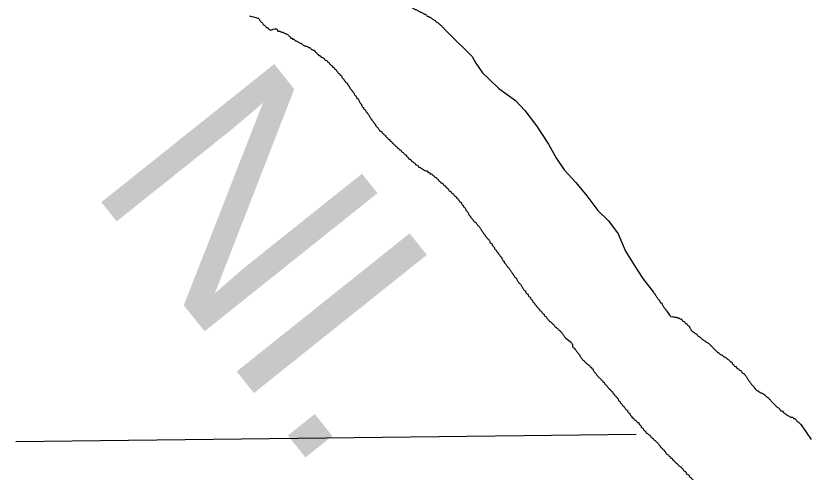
# Model space of a CAD drawing. Extents: x 813775 to 1157140, y 1757555 to 1979907.
# Drawn here: x 1042993 to 1046786, y 1800960 to 1803137 of the extents above; entities that cross this region are included whole.
import ezdxf

# ---------------------------------------------------------------- set-up
doc = ezdxf.new("R2010")
doc.units = 0
doc.layers.add('Level 5', color=7, linetype='Continuous')
doc.layers.add('Level 9', color=7, linetype='Continuous')

msp = doc.modelspace()

# ---------------------------------------------------------------- linework, layer by layer
at = {"layer": 'Level 5'}
msp.add_lwpolyline([(1042992.7, 1801105.3), (1045951.7, 1801140.7)], dxfattribs=at)
at = {"layer": 'Level 9'}
for points in [[(1045033.5, 1803077.2), (1045089.3, 1803021.2), (1045136.1, 1802976.6), (1045169.1, 1802943.5), (1045187.4, 1802911.6), (1045218.2, 1802864.7), (1045251.3, 1802833.9), (1045295.8, 1802790.5), (1045375.6, 1802733.4), (1045421.2, 1802685.5), (1045476, 1802612.4), (1045533, 1802524.5), (1045571.6, 1802456.7), (1045608.1, 1802401.8), (1045664, 1802341.3), (1045716.5, 1802278.5), (1045768.9, 1802208.9), (1045820.3, 1802158.6), (1045865.9, 1802097), (1045901.3, 1802014.8), (1045933.2, 1801963.4), (1045956, 1801925.1)], [(1045956, 1801925.1), (1045986.3, 1801878.6), (1046034.4, 1801818.4)], [(1045642.9, 1801576.5), (1045616.6, 1801596.9)], [(1046739.1, 1801185), (1046786, 1801114.7)]]:
    msp.add_lwpolyline(points, dxfattribs=at)
for points in [[(1044691.3, 1803299.1), (1044696.9, 1803296.3), (1044702.5, 1803293.6), (1044708, 1803288), (1044713.6, 1803285.2), (1044719.2, 1803282.4), (1044724.8, 1803279.6), (1044730.4, 1803274), (1044735.9, 1803271.2), (1044741.5, 1803268.4), (1044747.1, 1803265.6), (1044752.7, 1803262.9), (1044758.3, 1803257.3), (1044763.8, 1803254.5), (1044769.4, 1803251.7), (1044775, 1803246.1), (1044780.6, 1803243.3), (1044786.1, 1803240.5), (1044791.7, 1803237.7), (1044797.3, 1803232.2), (1044802.9, 1803229.4), (1044808.5, 1803223.8), (1044814, 1803221), (1044819.6, 1803218.2), (1044825.2, 1803215.4), (1044828, 1803209.8), (1044833.6, 1803207), (1044836.4, 1803201.5), (1044841.9, 1803201.5), (1044847.5, 1803195.9), (1044853.1, 1803193.1), (1044858.7, 1803187.5), (1044864.3, 1803184.7), (1044869.8, 1803181.9), (1044875.4, 1803179.1), (1044881, 1803176.3), (1044886.6, 1803173.6), (1044892.1, 1803170.8), (1044897.7, 1803168), (1044903.3, 1803165.2), (1044908.9, 1803162.4), (1044914.5, 1803159.6), (1044920, 1803156.8), (1044925.6, 1803154), (1044931.2, 1803151.2), (1044936.8, 1803148.4), (1044942.4, 1803145.6), (1044947.9, 1803142.9), (1044953.5, 1803137.3), (1044959.1, 1803134.5), (1044964.7, 1803131.7), (1044970.2, 1803128.9), (1044975.8, 1803126.1), (1044981.4, 1803120.5), (1044987, 1803117.7), (1044992.6, 1803114.9), (1044995.3, 1803109.4), (1045000.9, 1803106.6), (1045006.5, 1803103.8), (1045012.1, 1803098.2), (1045017.7, 1803092.6), (1045023.2, 1803089.8), (1045026, 1803084.3), (1045031.6, 1803081.5), (1045033.5, 1803077.2)], [(1044106.9, 1803136.8), (1044146.6, 1803126.7), (1044152.1, 1803123.9), (1044154.9, 1803118.3), (1044157.7, 1803112.7), (1044163.3, 1803107.1), (1044168.9, 1803101.6), (1044171.7, 1803096), (1044177.3, 1803093.2), (1044182.8, 1803087.6), (1044188.4, 1803082), (1044194, 1803079.2), (1044199.6, 1803073.6), (1044205.1, 1803070.9), (1044209.1, 1803068.9)], [(1044209.1, 1803068.9), (1044240.2, 1803070.2), (1044242.9, 1803064.7), (1044248.5, 1803064.7), (1044254.1, 1803061.9), (1044259.7, 1803059.1), (1044265.3, 1803059.1), (1044270.8, 1803056.3), (1044276.4, 1803053.5), (1044282, 1803050.7), (1044287.6, 1803047.9), (1044293.2, 1803045.1), (1044295.9, 1803039.5), (1044301.5, 1803036.7), (1044304.3, 1803031.2), (1044309.9, 1803031.2), (1044312.7, 1803025.6), (1044318.3, 1803025.6), (1044323.8, 1803020), (1044329.4, 1803017.2), (1044335, 1803014.4), (1044340.6, 1803011.6), (1044346.1, 1803008.8), (1044351.7, 1803006), (1044357.3, 1803003.3), (1044362.9, 1802997.7), (1044368.5, 1802994.9), (1044374, 1802992.1), (1044379.6, 1802992.1), (1044385.2, 1802989.3), (1044390.8, 1802986.5), (1044396.4, 1802983.7), (1044401.9, 1802978.1), (1044407.5, 1802975.3), (1044413.1, 1802972.6), (1044418.7, 1802969.8), (1044421.5, 1802964.2), (1044427, 1802961.4), (1044429.8, 1802955.8), (1044435.4, 1802953), (1044438.2, 1802947.4), (1044443.8, 1802947.4), (1044446.6, 1802941.9), (1044452.1, 1802939.1), (1044457.7, 1802936.3), (1044463.3, 1802933.5), (1044466.1, 1802927.9), (1044471.7, 1802925.1), (1044477.2, 1802922.3), (1044480, 1802916.7), (1044485.6, 1802914), (1044488.4, 1802908.4), (1044494, 1802905.6), (1044496.8, 1802900), (1044502.3, 1802897.2), (1044505.1, 1802891.6), (1044510.7, 1802888.8), (1044513.5, 1802883.3), (1044519.1, 1802880.5), (1044521.9, 1802874.9), (1044527.5, 1802869.3), (1044530.2, 1802863.7), (1044535.8, 1802860.9), (1044538.6, 1802855.4), (1044544.2, 1802852.6), (1044547, 1802847), (1044549.8, 1802841.4), (1044555.3, 1802835.8), (1044558.1, 1802830.2), (1044563.7, 1802824.7), (1044566.5, 1802819.1), (1044572.1, 1802816.3), (1044574.9, 1802810.7), (1044577.7, 1802805.1), (1044583.2, 1802799.5), (1044586, 1802794), (1044588.8, 1802788.4), (1044594.4, 1802782.8), (1044597.2, 1802777.2), (1044602.8, 1802771.6), (1044605.6, 1802766.1), (1044608.3, 1802760.5), (1044613.9, 1802754.9), (1044616.7, 1802749.3), (1044619.5, 1802743.7), (1044625.1, 1802740.9), (1044627.9, 1802735.4), (1044630.7, 1802729.8), (1044633.4, 1802724.2), (1044636.2, 1802718.6), (1044641.8, 1802715.8)], [(1044641.8, 1802715.8), (1044641.8, 1802710.2), (1044644.6, 1802704.7), (1044650.2, 1802699.1), (1044653, 1802693.5), (1044658.6, 1802687.9), (1044661.3, 1802682.3), (1044666.9, 1802676.7), (1044669.7, 1802671.2), (1044675.3, 1802665.6), (1044678.1, 1802660), (1044680.9, 1802654.4), (1044683.7, 1802648.8), (1044689.2, 1802643.3), (1044692, 1802637.7), (1044697.6, 1802632.1), (1044700.4, 1802626.5), (1044706, 1802620.9), (1044708.8, 1802615.4), (1044711.5, 1802609.8), (1044717.1, 1802604.2), (1044722.7, 1802598.6), (1044725.5, 1802593), (1044731.1, 1802587.4), (1044736.7, 1802584.7), (1044739.4, 1802579.1), (1044745, 1802576.3), (1044747.8, 1802570.7), (1044753.4, 1802567.9), (1044756.2, 1802562.3), (1044761.8, 1802556.8), (1044767.3, 1802554), (1044770.1, 1802548.4), (1044775.7, 1802545.6), (1044778.5, 1802540), (1044784.1, 1802537.2), (1044786.9, 1802531.6), (1044792.4, 1802528.8), (1044795.2, 1802523.3), (1044800.8, 1802520.5), (1044803.6, 1802514.9), (1044809.2, 1802512.1), (1044812, 1802506.5), (1044817.5, 1802503.7), (1044823.1, 1802498.1), (1044828.7, 1802495.4), (1044831.5, 1802489.8), (1044837.1, 1802487), (1044842.6, 1802481.4), (1044848.2, 1802475.8), (1044853.8, 1802473), (1044856.6, 1802467.5), (1044862.2, 1802461.9), (1044865, 1802456.3), (1044870.5, 1802453.5), (1044876.1, 1802450.7), (1044878.9, 1802445.1), (1044884.5, 1802442.3), (1044890.1, 1802436.8), (1044895.6, 1802434), (1044898.4, 1802428.4), (1044904, 1802425.6), (1044909.6, 1802422.8), (1044912.4, 1802417.2), (1044918, 1802414.4), (1044923.5, 1802411.6), (1044929.1, 1802408.8), (1044934.7, 1802403.3), (1044940.3, 1802400.5), (1044945.8, 1802397.7), (1044951.4, 1802397.7), (1044957, 1802394.9), (1044959.8, 1802389.3), (1044965.4, 1802389.3), (1044968.2, 1802383.7), (1044973.7, 1802383.7), (1044979.3, 1802378.2), (1044984.9, 1802375.4), (1044987.7, 1802369.8), (1044993.3, 1802367), (1044998.8, 1802364.2), (1045001.6, 1802358.6), (1045007.2, 1802355.8), (1045010, 1802350.2), (1045015.6, 1802347.5), (1045018.4, 1802341.9), (1045023.9, 1802339.1), (1045029.5, 1802336.3), (1045032.3, 1802330.7), (1045037.9, 1802327.9), (1045040.7, 1802322.3)], [(1045040.7, 1802322.3), (1045046.3, 1802319.5), (1045049.1, 1802314), (1045054.6, 1802311.2), (1045057.4, 1802305.6), (1045063, 1802300), (1045068.6, 1802297.2), (1045071.4, 1802291.6), (1045076.9, 1802288.8), (1045082.5, 1802283.3), (1045085.3, 1802277.7), (1045090.9, 1802274.9), (1045093.7, 1802269.3), (1045099.3, 1802266.5), (1045102.1, 1802260.9), (1045107.6, 1802255.4), (1045110.4, 1802249.8), (1045116, 1802247), (1045118.8, 1802241.4), (1045121.6, 1802235.8), (1045127.2, 1802230.2), (1045129.9, 1802224.7), (1045135.5, 1802219.1), (1045138.3, 1802213.5), (1045141.1, 1802207.9), (1045146.7, 1802202.3), (1045149.5, 1802196.8), (1045152.3, 1802191.2), (1045155, 1802185.6), (1045160.6, 1802180), (1045163.4, 1802174.4), (1045169, 1802168.9), (1045171.8, 1802163.3), (1045177.4, 1802157.7), (1045182.9, 1802152.1), (1045188.5, 1802149.3), (1045191.3, 1802143.7), (1045194.1, 1802138.2), (1045199.7, 1802135.4), (1045202.5, 1802129.8), (1045208, 1802124.2), (1045210.8, 1802118.6), (1045213.6, 1802113), (1045219.2, 1802107.5), (1045222, 1802101.9), (1045224.8, 1802096.3), (1045230.4, 1802090.7), (1045233.1, 1802085.1), (1045238.7, 1802079.6), (1045241.5, 1802074), (1045247.1, 1802071.2), (1045249.9, 1802065.6), (1045252.7, 1802060), (1045255.5, 1802054.4), (1045261, 1802051.6), (1045263.8, 1802046.1), (1045266.6, 1802040.5), (1045272.2, 1802034.9), (1045275, 1802029.3), (1045277.8, 1802023.7), (1045283.4, 1802018.2), (1045286.1, 1802012.6), (1045291.7, 1802007), (1045294.5, 1802001.4), (1045300.1, 1801995.8), (1045302.9, 1801990.2), (1045308.5, 1801984.7), (1045311.2, 1801979.1), (1045314, 1801973.5), (1045316.8, 1801967.9), (1045322.4, 1801965.1), (1045322.4, 1801959.6), (1045328, 1801954), (1045330.8, 1801948.4), (1045336.4, 1801942.8), (1045339.1, 1801937.2), (1045344.7, 1801934.4), (1045347.5, 1801928.9), (1045350.3, 1801923.3), (1045355.9, 1801917.7), (1045358.7, 1801912.1), (1045361.5, 1801906.5), (1045367, 1801900.9), (1045369.8, 1801895.4), (1045372.6, 1801889.8), (1045378.2, 1801887), (1045381, 1801881.4), (1045383.8, 1801875.8), (1045386.6, 1801870.3), (1045392.1, 1801864.7), (1045394.9, 1801859.1)], [(1045394.9, 1801859.1), (1045400.5, 1801856.3), (1045403.3, 1801850.7), (1045406.1, 1801845.1), (1045408.9, 1801839.6), (1045411.7, 1801834), (1045417.2, 1801828.4), (1045422.8, 1801822.8), (1045425.6, 1801817.2), (1045428.4, 1801811.6), (1045434, 1801808.9), (1045436.8, 1801803.3), (1045439.6, 1801797.7), (1045445.1, 1801794.9), (1045447.9, 1801789.3), (1045450.7, 1801783.7), (1045456.3, 1801778.2), (1045459.1, 1801772.6), (1045464.7, 1801767), (1045467.4, 1801761.4), (1045473, 1801755.8), (1045475.8, 1801750.3), (1045481.4, 1801747.5), (1045484.2, 1801741.9), (1045489.8, 1801736.3), (1045492.6, 1801730.7), (1045498.1, 1801727.9), (1045500.9, 1801722.3), (1045506.5, 1801716.8), (1045512.1, 1801711.2), (1045514.9, 1801705.6), (1045520.4, 1801702.8), (1045523.2, 1801697.2), (1045528.8, 1801691.6), (1045531.6, 1801686.1), (1045537.2, 1801683.3), (1045540, 1801677.7), (1045545.5, 1801674.9), (1045551.1, 1801669.3), (1045556.7, 1801663.7), (1045562.3, 1801658.2), (1045565.1, 1801652.6), (1045570.7, 1801649.8), (1045576.2, 1801644.2), (1045581.8, 1801638.6), (1045587.4, 1801635.8), (1045590.2, 1801630.3), (1045595.8, 1801627.5), (1045598.5, 1801621.9), (1045601.3, 1801616.3), (1045606.9, 1801610.7), (1045609.7, 1801605.1), (1045615.3, 1801599.6), (1045616.6, 1801596.9)], [(1046029.4, 1801823.2), (1046034.4, 1801818.4), (1046037.2, 1801812.8), (1046042.7, 1801807.3), (1046045.5, 1801801.7), (1046048.3, 1801796.1), (1046053.9, 1801790.5), (1046056.7, 1801784.9), (1046062.3, 1801779.3), (1046065.1, 1801773.8), (1046067.8, 1801768.2), (1046073.4, 1801765.4), (1046076.2, 1801759.8), (1046079, 1801754.2), (1046081.8, 1801748.7), (1046087.4, 1801743.1), (1046090.2, 1801737.5), (1046095.7, 1801731.9), (1046098.5, 1801726.3), (1046099.7, 1801724.9)], [(1046099.7, 1801724.9), (1046125.4, 1801701.3), (1046131, 1801701.3), (1046136.6, 1801698.5), (1046142.2, 1801698.5), (1046147.8, 1801695.7), (1046153.3, 1801695.7), (1046158.9, 1801692.9), (1046164.5, 1801690.1), (1046170.1, 1801687.3), (1046172.9, 1801681.7), (1046178.4, 1801679), (1046184, 1801673.4), (1046189.6, 1801667.8), (1046195.2, 1801665), (1046198, 1801659.4), (1046203.6, 1801656.6), (1046206.3, 1801651), (1046209.1, 1801645.5), (1046211.9, 1801639.9), (1046217.5, 1801634.3), (1046223.1, 1801628.7), (1046228.7, 1801625.9), (1046234.2, 1801620.4), (1046239.8, 1801617.6), (1046245.4, 1801612), (1046251, 1801606.4), (1046256.5, 1801603.6), (1046262.1, 1801598), (1046267.7, 1801592.4), (1046273.3, 1801589.7), (1046278.9, 1801586.9), (1046284.4, 1801581.3), (1046290, 1801578.5), (1046295.6, 1801575.7), (1046301.2, 1801570.1), (1046306.8, 1801564.5), (1046312.3, 1801559), (1046317.9, 1801553.4), (1046323.5, 1801547.8), (1046329.1, 1801542.2), (1046334.6, 1801536.6), (1046340.2, 1801531.1), (1046345.8, 1801528.3), (1046351.4, 1801522.7), (1046357, 1801519.9), (1046362.5, 1801517.1), (1046368.1, 1801511.5), (1046373.7, 1801508.7), (1046379.3, 1801505.9), (1046384.9, 1801500.4), (1046390.4, 1801497.6), (1046396, 1801492), (1046401.6, 1801486.4), (1046407.2, 1801483.6), (1046410, 1801478), (1046415.5, 1801472.4), (1046418.3, 1801466.9), (1046423.9, 1801464.1), (1046429.5, 1801461.3), (1046432.3, 1801455.7), (1046437.9, 1801452.9), (1046443.4, 1801447.3), (1046449, 1801444.5), (1046454.6, 1801439), (1046457.4, 1801433.4), (1046463, 1801430.6), (1046468.5, 1801427.8), (1046471.3, 1801422.2), (1046476.9, 1801416.6), (1046479.7, 1801411.1), (1046482.5, 1801405.5), (1046485.3, 1801399.9), (1046490.8, 1801394.3), (1046493.6, 1801388.7), (1046499.2, 1801383.1), (1046502, 1801377.6), (1046507.6, 1801372), (1046513.2, 1801366.4), (1046516, 1801360.8), (1046521.5, 1801355.2), (1046527.1, 1801349.7), (1046532.7, 1801346.9), (1046541.1, 1801341.3), (1046546.6, 1801338.5), (1046552.2, 1801335.7), (1046557.8, 1801332.9), (1046563.4, 1801330.1), (1046566.2, 1801324.5), (1046571.7, 1801321.8), (1046577.3, 1801316.2)], [(1045642.9, 1801576.5), (1045645.7, 1801571), (1045648.5, 1801565.4), (1045648.5, 1801559.8), (1045651.3, 1801554.2), (1045656.8, 1801551.4), (1045659.6, 1801545.8), (1045665.2, 1801540.3), (1045668, 1801534.7), (1045673.6, 1801529.1), (1045676.4, 1801523.5), (1045682, 1801517.9), (1045684.7, 1801512.4), (1045687.5, 1801506.8), (1045693.1, 1801501.2), (1045695.9, 1801495.6), (1045701.5, 1801492.8), (1045704.3, 1801487.2), (1045709.8, 1801484.5), (1045712.6, 1801478.9), (1045718.2, 1801476.1), (1045723.8, 1801470.5), (1045729.4, 1801467.7), (1045732.2, 1801462.1), (1045737.7, 1801459.3), (1045740.5, 1801453.8), (1045746.1, 1801451), (1045746.1, 1801445.4), (1045751.7, 1801439.8), (1045754.5, 1801434.2), (1045760.1, 1801428.6), (1045762.8, 1801423.1), (1045768.4, 1801417.5), (1045774, 1801411.9), (1045779.6, 1801406.3), (1045785.2, 1801400.7), (1045790.7, 1801395.2), (1045793.5, 1801389.6), (1045799.1, 1801386.8), (1045801.9, 1801381.2), (1045807.5, 1801375.6), (1045813, 1801370), (1045815.8, 1801364.5), (1045821.4, 1801358.9), (1045827, 1801353.3), (1045832.6, 1801347.7), (1045838.2, 1801342.1), (1045840.9, 1801336.6), (1045846.5, 1801331), (1045849.3, 1801325.4), (1045854.9, 1801322.6), (1045857.7, 1801317), (1045863.3, 1801311.4), (1045866, 1801305.9), (1045868.8, 1801300.3), (1045874.4, 1801294.7), (1045877.2, 1801289.1), (1045882.8, 1801283.5), (1045885.6, 1801277.9), (1045891.2, 1801275.2), (1045893.9, 1801269.6), (1045899.5, 1801264), (1045902.3, 1801258.4), (1045907.9, 1801255.6), (1045910.7, 1801250), (1045913.5, 1801244.5), (1045919, 1801241.7), (1045921.8, 1801236.1), (1045924.6, 1801230.5), (1045930.2, 1801224.9), (1045933, 1801219.3), (1045938.6, 1801216.6), (1045941.4, 1801211), (1045946.9, 1801208.2), (1045952.5, 1801202.6), (1045958.1, 1801197), (1045963.7, 1801194.2), (1045966.5, 1801188.6), (1045972, 1801183.1), (1045974.8, 1801177.5), (1045977.6, 1801171.9), (1045983.2, 1801169.1), (1045986, 1801163.5), (1045991.6, 1801157.9), (1045997.1, 1801152.4), (1045999.9, 1801146.8), (1046005.5, 1801144), (1046011.1, 1801138.4), (1046016.7, 1801135.6), (1046019.5, 1801130), (1046025, 1801127.3)], [(1046577.3, 1801316.2), (1046582.9, 1801313.4), (1046585.7, 1801307.8), (1046591.3, 1801305), (1046594.1, 1801299.4), (1046599.6, 1801293.8), (1046605.2, 1801288.3), (1046610.8, 1801282.7), (1046616.4, 1801277.1), (1046621.9, 1801271.5), (1046627.5, 1801268.7), (1046633.1, 1801263.1), (1046638.7, 1801257.6), (1046641.5, 1801252), (1046647, 1801252), (1046652.6, 1801246.4), (1046658.2, 1801240.8), (1046663.8, 1801238), (1046669.4, 1801232.5), (1046674.9, 1801229.7), (1046680.5, 1801226.9), (1046686.1, 1801224.1), (1046691.7, 1801221.3), (1046697.3, 1801221.3), (1046702.8, 1801215.7), (1046708.4, 1801215.7), (1046711.2, 1801210.1), (1046716.8, 1801207.3), (1046719.6, 1801201.8), (1046725.2, 1801199), (1046730.7, 1801193.4), (1046736.3, 1801187.8), (1046739.1, 1801185)], [(1046025, 1801127.3), (1046027.8, 1801121.7), (1046033.4, 1801118.9), (1046036.2, 1801113.3), (1046041.8, 1801110.5), (1046047.4, 1801104.9), (1046052.9, 1801099.3), (1046058.5, 1801093.8), (1046061.3, 1801088.2), (1046066.9, 1801082.6), (1046069.7, 1801077), (1046075.2, 1801074.2), (1046078, 1801068.6), (1046083.6, 1801065.9), (1046086.4, 1801060.3), (1046092, 1801054.7), (1046094.8, 1801049.1), (1046100.3, 1801043.5), (1046105.9, 1801040.7), (1046108.7, 1801035.2), (1046114.3, 1801032.4), (1046117.1, 1801026.8), (1046122.7, 1801024), (1046125.5, 1801018.4), (1046131, 1801015.6), (1046133.8, 1801010), (1046139.4, 1801007.3), (1046142.2, 1801001.7), (1046147.8, 1800998.9), (1046153.3, 1800993.3), (1046158.9, 1800987.7), (1046164.5, 1800984.9), (1046167.3, 1800979.3), (1046172.9, 1800976.6), (1046175.7, 1800971), (1046181.2, 1800965.4), (1046186.8, 1800962.6), (1046189.6, 1800957), (1046192.4, 1800951.4), (1046198, 1800948.6), (1046203.6, 1800943.1), (1046206.3, 1800937.5), (1046211.9, 1800934.7), (1046214.7, 1800929.1), (1046220.3, 1800926.3), (1046223.1, 1800920.7), (1046228.7, 1800918), (1046234.2, 1800915.2), (1046237, 1800909.6), (1046242.6, 1800909.6), (1046245.4, 1800904), (1046251, 1800901.2), (1046253.8, 1800895.6), (1046259.3, 1800892.8), (1046264.9, 1800890), (1046270.5, 1800887.3), (1046273.3, 1800881.7), (1046278.9, 1800878.9), (1046284.4, 1800876.1), (1046287.2, 1800870.5), (1046292.8, 1800867.7), (1046295.6, 1800862.1), (1046301.2, 1800862.1), (1046306.8, 1800859.3), (1046309.5, 1800853.8), (1046315.1, 1800851), (1046320.7, 1800848.2), (1046326.3, 1800845.4), (1046331.9, 1800842.6), (1046337.4, 1800839.8), (1046340.2, 1800834.2), (1046345.8, 1800831.4), (1046351.4, 1800828.7), (1046357, 1800823.1), (1046362.5, 1800820.3), (1046368.1, 1800817.5), (1046373.7, 1800814.7), (1046376.5, 1800809.1), (1046382.1, 1800806.3), (1046387.6, 1800800.7), (1046393.2, 1800795.2), (1046398.8, 1800792.4), (1046401.6, 1800786.8), (1046407.2, 1800784), (1046412.8, 1800781.2), (1046415.5, 1800775.6), (1046421.1, 1800772.8), (1046426.7, 1800767.3), (1046432.3, 1800764.5), (1046437.9, 1800761.7), (1046443.4, 1800758.9)]]:
    msp.add_spline(points, degree=3, dxfattribs=at)

# ---------------------------------------------------------------- texts
msp.add_text('NI.', height=1056, rotation=308.6336, dxfattribs=at).set_placement((1043327.8, 1802338.2))

doc.saveas('drawing.dxf')
